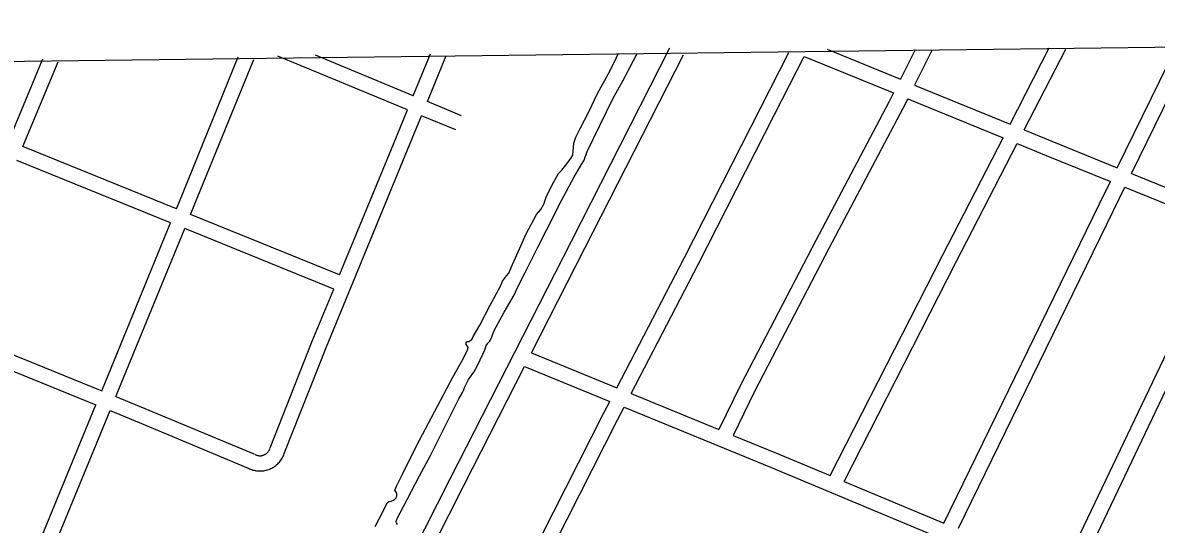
# Model space of a CAD drawing. Extents: x 3704301 to 3742427, y 506229 to 532009.
# Drawn here: x 3716465 to 3718691, y 529016 to 530002 of the extents above; entities that cross this region are included whole.
import ezdxf

# ---------------------------------------------------------------- set-up
doc = ezdxf.new("R2010")
doc.units = 0
for name, color, linetype in [('V-GRID-FRAM', 7, 'Continuous'), ('V-ROAD-CNTR', 7, 'Continuous'), ('V-TOPO-SHOR', 7, 'Continuous')]:
    doc.layers.add(name, color=color, linetype=linetype)

msp = doc.modelspace()

# ---------------------------------------------------------------- linework, layer by layer
at = {"layer": 'V-GRID-FRAM'}
msp.add_lwpolyline([(3708355.7, 529827.8), (3740022.4, 530214.7), (3740252.5, 512033.3), (3708569.9, 511646.2), (3708355.7, 529827.8)], dxfattribs=at)
at = {"layer": 'V-ROAD-CNTR'}
for p, q in [((3716437.4, 529770.2), (3716504.6, 529931.5)), ((3716465.2, 529758.9), (3716534.4, 529925.1)), ((3717999.5, 529936.1), (3718174.9, 529864.3)), ((3716766.7, 529636.5), (3716465.2, 529758.9)), ((3716755.3, 529608.8), (3716453.4, 529731.3))]:
    msp.add_line(p, q, dxfattribs=at)
for points in [[(3716908.4, 528323.4), (3717304.4, 529106.1), (3717542.2, 529572.8), (3717735.5, 529952.6)], [(3717631.8, 529284.9), (3717764.4, 529540.6), (3717913.5, 529834.1), (3717969.6, 529943.6)], [(3718044.6, 529950), (3718188.4, 529891.1)], [(3718217.5, 529949), (3718188.4, 529891.1)], [(3718250.4, 529947.6), (3718216.3, 529879.7)], [(3718403.8, 529803), (3718480.8, 529952.7)], [(3718431.6, 529791.5), (3718513.4, 529950.5)], [(3718614.4, 529717.2), (3718730.8, 529955.1)], [(3718642.2, 529705.9), (3718765.9, 529958.6)], [(3716766.7, 529636.5), (3716779.8, 529668.5), (3716888.1, 529935.3)], [(3716794.5, 529625.2), (3716807.6, 529657.1), (3716918.4, 529930.1)], [(3717220.4, 529830.9), (3716965.9, 529936.6)], [(3717231.8, 529858.7), (3717039.5, 529938.5)], [(3717231.8, 529858.7), (3717265.8, 529941.2)], [(3717259.5, 529847.2), (3717296, 529935.7)], [(3717464.2, 529353.6), (3717569, 529559.2), (3717762.2, 529939)], [(3717659.6, 529273.4), (3717791.1, 529526.9), (3717940.2, 529820.5), (3717999.5, 529936.1)], [(3718216.3, 529879.7), (3718403.8, 529803)], [(3718174.9, 529864.3), (3718166.3, 529847.2), (3718022.2, 529573.9), (3717874.8, 529291.1), (3717832.1, 529202.6)], [(3718202.7, 529852.9), (3718193, 529833.4), (3718048.8, 529559.9), (3717901.7, 529277.6), (3717859.9, 529191.2)], [(3718202.7, 529852.9), (3718390, 529776.2)], [(3717087, 529506.5), (3717192.8, 529763.7), (3717220.4, 529830.9)], [(3717326.8, 529819.2), (3717259.5, 529847.2)], [(3716978.5, 529155.4), (3717061.1, 529365), (3717220.5, 529752.3), (3717248.1, 529819.4)], [(3717315.3, 529791.5), (3717248.1, 529819.4)], [(3718431.6, 529791.5), (3718485.9, 529769.3), (3718614.4, 529717.2)], [(3718050.3, 529112.2), (3718270.9, 529544.5), (3718390, 529776.2)], [(3718078.1, 529100.6), (3718297.6, 529530.9), (3718417.9, 529764.8)], [(3718417.9, 529764.8), (3718474.6, 529741.5), (3718601.2, 529690.2)], [(3718642.2, 529705.9), (3718840.2, 529625.5)], [(3718274, 529018.6), (3718579.7, 529646.3), (3718601.2, 529690.2)], [(3718302.7, 529008.9), (3718606.7, 529633.2), (3718629, 529678.9)], [(3718629, 529678.9), (3718827.4, 529598.3)], [(3716619.9, 529278.8), (3716755.3, 529608.8)], [(3717087, 529506.5), (3716794.5, 529625.2)], [(3716647.7, 529267.5), (3716783.1, 529597.5)], [(3717075.5, 529478.8), (3716783.1, 529597.5)], [(3718827.4, 529598.3), (3718804.3, 529549.2), (3718499.2, 528909.2)], [(3718855.3, 529587), (3718831.4, 529536.4), (3718526.8, 528897.2)], [(3715987.2, 529504.3), (3716204.8, 529415.6), (3716608.5, 529251.1)], [(3716950.6, 529166.4), (3717033.3, 529376.2), (3717075.5, 529478.8)], [(3716320.7, 529400.8), (3716619.9, 529278.8)], [(3717464.2, 529353.6), (3717631.8, 529284.9)], [(3716936.3, 528312), (3717331.2, 529092.6), (3717450.5, 529326.8)], [(3717450.5, 529326.8), (3717617.9, 529258.1)], [(3716647.7, 529267.5), (3716712.8, 529241), (3716919, 529154.7)], [(3717099.3, 528245.5), (3717108.8, 528265.2), (3717457.3, 528942), (3717606.2, 529235.5), (3717617.9, 529258.1)], [(3717659.6, 529273.4), (3717832.1, 529202.6)], [(3716471.7, 528917.7), (3716608.5, 529251.1)], [(3716499.4, 528906.3), (3716636.3, 529239.8)], [(3716636.3, 529239.8), (3716701.3, 529213.3), (3716907.4, 529127)], [(3717127.2, 528234.3), (3717135.7, 528251.8), (3717484, 528928.3), (3717632.8, 529221.8), (3717645.7, 529246.7)], [(3717645.7, 529246.7), (3717933.5, 529128.6), (3718260.9, 528991.6)], [(3717859.9, 529191.2), (3717945, 529156.3), (3718050.3, 529112.2)], [(3716920.3, 529154.1), (3716921.5, 529153.4), (3716922.3, 529153), (3716923.2, 529152.6), (3716924.2, 529152.3), (3716925.1, 529152), (3716926, 529151.8), (3716927, 529151.6), (3716927.9, 529151.4), (3716928.9, 529151.3), (3716929.9, 529151.2), (3716930.9, 529151.2), (3716931.8, 529151.3), (3716932.8, 529151.3), (3716933.8, 529151.5), (3716934.7, 529151.6), (3716935.7, 529151.8), (3716936.6, 529152.1), (3716937.5, 529152.4), (3716938.5, 529152.7), (3716939.3, 529153.1), (3716940.2, 529153.6), (3716941.1, 529154), (3716941.9, 529154.5), (3716942.7, 529155.1), (3716943.5, 529155.7), (3716944.2, 529156.3), (3716944.9, 529157), (3716945.6, 529157.7), (3716946.3, 529158.4), (3716946.9, 529159.1), (3716947.5, 529159.9), (3716948, 529160.7), (3716948.5, 529161.6), (3716949, 529162.4), (3716949.4, 529163.3), (3716949.8, 529164.2), (3716950.2, 529165.2), (3716950.3, 529165.7)], [(3716906.1, 529127.6), (3716907.9, 529126.6), (3716910.1, 529125.6), (3716912.3, 529124.7), (3716914.6, 529123.9), (3716916.9, 529123.1), (3716919.2, 529122.5), (3716921.5, 529122.1), (3716923.9, 529121.7), (3716926.3, 529121.4), (3716928.7, 529121.3), (3716931.1, 529121.2), (3716933.5, 529121.3), (3716935.9, 529121.5), (3716938.2, 529121.8), (3716940.6, 529122.2), (3716942.9, 529122.7), (3716945.2, 529123.4), (3716947.5, 529124.1), (3716949.8, 529124.9), (3716952, 529125.9), (3716954.1, 529127), (3716956.2, 529128.1), (3716958.3, 529129.4), (3716960.2, 529130.7), (3716962.1, 529132.2), (3716964, 529133.7), (3716965.8, 529135.3), (3716967.4, 529137.1), (3716969, 529138.8), (3716970.6, 529140.7), (3716972, 529142.6), (3716973.3, 529144.6), (3716974.6, 529146.7), (3716975.7, 529148.8), (3716976.8, 529150.9), (3716977.7, 529153.1), (3716978.5, 529155.3), (3716978.8, 529156.2)], [(3718078.1, 529100.6), (3718274, 529018.6)]]:
    msp.add_lwpolyline(points, dxfattribs=at)
at = {"layer": 'V-TOPO-SHOR'}
for points in [[(3717201, 529016.2), (3717198.6, 529019.1), (3717198.5, 529020.8), (3717199.5, 529026.2), (3717212.6, 529051.2), (3717244, 529111.8), (3717265.6, 529151.6), (3717287.8, 529196.1), (3717321.4, 529262.9), (3717328.4, 529275.4), (3717331, 529280.4), (3717332.7, 529285.3), (3717340.4, 529300.8), (3717350.6, 529315.7), (3717358.1, 529328.7), (3717363, 529339.6), (3717368.5, 529350.7), (3717372.1, 529359.2), (3717375.2, 529368), (3717378.2, 529372.5), (3717381.5, 529375.8), (3717384.8, 529381.9), (3717390.5, 529397.2), (3717410.5, 529433.2), (3717430.8, 529468.1), (3717435.8, 529480.4), (3717451.8, 529511.1), (3717476.2, 529560.8), (3717494.2, 529596), (3717523.2, 529652.7), (3717547.7, 529699.2), (3717560.1, 529720.4), (3717567.1, 529732.3), (3717573.2, 529749.4), (3717597.9, 529800.3), (3717624.2, 529853.9), (3717642.7, 529886.7), (3717664.5, 529927.8), (3717671.6, 529941.6)], [(3717157.2, 529011.8), (3717172.5, 529042.1), (3717180.4, 529058.3), (3717183.7, 529061), (3717188.5, 529062.2), (3717192.7, 529063.9), (3717197.5, 529067.9), (3717199.4, 529071.5), (3717199.6, 529076), (3717198.5, 529079.8), (3717195.9, 529083.4), (3717196, 529084.7), (3717198.7, 529091.6), (3717210.5, 529115.1), (3717238.4, 529170.5), (3717273.2, 529237.6), (3717309.8, 529305.3), (3717330, 529341.6), (3717339.1, 529360.8), (3717339.7, 529364.2), (3717337.5, 529366.9), (3717335.6, 529369.5), (3717335.6, 529374.3), (3717337.7, 529375.7), (3717341.1, 529375.9), (3717346.5, 529379.6), (3717349.6, 529385.2), (3717362.6, 529407.5), (3717383, 529446.9), (3717402.8, 529484.4), (3717406.8, 529494.4), (3717414.9, 529504.7), (3717419.6, 529509.9), (3717424, 529521.4), (3717434.9, 529546), (3717453.4, 529587.1), (3717473.6, 529625.2), (3717482.3, 529635), (3717488.2, 529645.7), (3717492.9, 529659.2), (3717504.8, 529683.7), (3717516.9, 529705.7), (3717523.5, 529712.5), (3717530.8, 529721.4), (3717541.5, 529735.3), (3717545.3, 529741.6), (3717546, 529749.6), (3717546.5, 529757), (3717547.3, 529765.8), (3717550.8, 529777.5), (3717559.3, 529794.1), (3717576.3, 529827.4), (3717593.7, 529862.8), (3717617.5, 529906.7), (3717630.1, 529932.4), (3717634.2, 529941.2)]]:
    msp.add_lwpolyline(points, dxfattribs=at)

doc.saveas('drawing.dxf')
